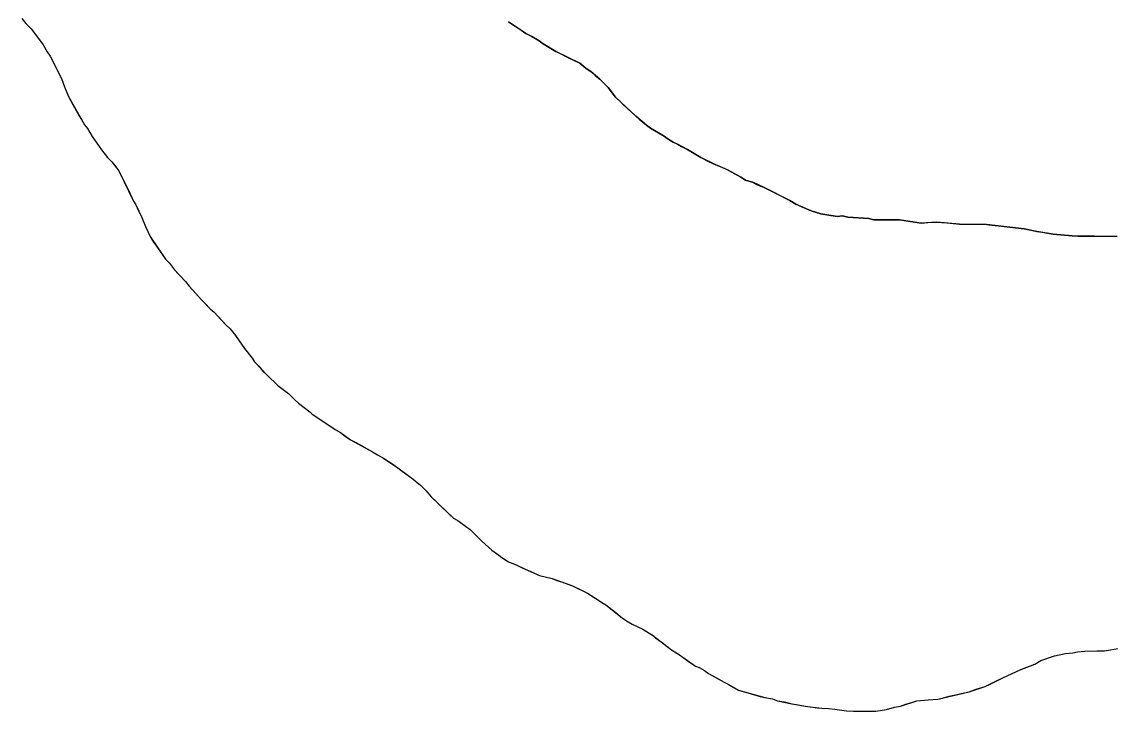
# Model space of a CAD drawing. Extents: x 3172231 to 3210228, y 940198 to 965780.
# Drawn here: x 3176948.6 to 3177270.9, y 954302.8 to 954506.9 of the extents above; entities that cross this region are included whole.
import ezdxf

# ---------------------------------------------------------------- set-up
doc = ezdxf.new("R2010")
doc.units = 0
doc.layers.add('V-SITE-VEGE', color=7, linetype='Continuous')
doc.layers.add('V-TOPO-SHOR', color=7, linetype='Continuous')

msp = doc.modelspace()

# ---------------------------------------------------------------- linework, layer by layer
at = {"layer": 'V-SITE-VEGE'}
for p, q in [((3176948.643, 954507.81), (3176949.874, 954506.377)), ((3176949.874, 954506.377), (3176951.459, 954504.761)), ((3176951.459, 954504.761), (3176954.971, 954500.108)), ((3177097.903, 954503.462), (3177092.781, 954506.889)), ((3177099.673, 954502.557), (3177097.903, 954503.462)), ((3177101.794, 954501.293), (3177099.673, 954502.557)), ((3177103.029, 954500.394), (3177101.794, 954501.293)), ((3176954.971, 954500.108), (3176956.196, 954497.961)), ((3176956.196, 954497.961), (3176957.072, 954496.712)), ((3177106.744, 954498.049), (3177103.029, 954500.394)), ((3177113.82, 954494.607), (3177106.744, 954498.049)), ((3176957.072, 954496.712), (3176960.388, 954490.103)), ((3177115.583, 954493.167), (3177113.82, 954494.607)), ((3177117.175, 954492.086), (3177115.583, 954493.167)), ((3177119.821, 954489.929), (3177117.175, 954492.086)), ((3176960.388, 954490.103), (3176961.254, 954487.607)), ((3177122.284, 954487.416), (3177119.821, 954489.929)), ((3176961.254, 954487.607), (3176962.473, 954484.754)), ((3176962.473, 954484.754), (3176967.194, 954476.353)), ((3177124.392, 954484.553), (3177122.284, 954487.416)), ((3177130.384, 954478.989), (3177124.392, 954484.553)), ((3177133.559, 954476.291), (3177130.384, 954478.989)), ((3176967.194, 954476.353), (3176968.072, 954475.28)), ((3176968.072, 954475.28), (3176969.473, 954472.955)), ((3177134.796, 954475.392), (3177133.559, 954476.291)), ((3177138.861, 954473.043), (3177134.796, 954475.392)), ((3176969.473, 954472.955), (3176972.281, 954469.019)), ((3177139.744, 954472.324), (3177138.861, 954473.043)), ((3177141.511, 954471.241), (3177139.744, 954472.324)), ((3176972.281, 954469.019), (3176974.038, 954466.69)), ((3177142.75, 954470.696), (3177141.511, 954471.241)), ((3177145.757, 954469.068), (3177142.75, 954470.696)), ((3177149.646, 954466.721), (3177145.757, 954469.068)), ((3176974.038, 954466.69), (3176975.271, 954465.435)), ((3176975.271, 954465.435), (3176977.378, 954462.75)), ((3177154.069, 954464.548), (3177149.646, 954466.721)), ((3176977.378, 954462.75), (3176981.738, 954453.823)), ((3177157.61, 954463.094), (3177154.069, 954464.548)), ((3177161.502, 954460.927), (3177157.61, 954463.094)), ((3177162.915, 954460.022), (3177161.502, 954460.927)), ((3177165.219, 954459.291), (3177162.915, 954460.022)), ((3177168.405, 954457.839), (3177165.219, 954459.291)), ((3177176.014, 954454.036), (3177168.405, 954457.839)), ((3176981.738, 954453.823), (3176982.441, 954452.75)), ((3176982.441, 954452.75), (3176984.184, 954449)), ((3177177.781, 954452.952), (3177176.014, 954454.036)), ((3177182.383, 954450.956), (3177177.781, 954452.952)), ((3177185.22, 954450.042), (3177182.383, 954450.956)), ((3177190.012, 954449.284), (3177185.22, 954450.042)), ((3177191.611, 954449.448), (3177190.012, 954449.284)), ((3177193.211, 954449.078), (3177191.611, 954449.448)), ((3177199.426, 954448.664), (3177193.211, 954449.078)), ((3176984.184, 954449), (3176985.226, 954446.323)), ((3176985.226, 954446.323), (3176986.619, 954443.29)), ((3177200.846, 954448.295), (3177199.426, 954448.664)), ((3177208.489, 954448.226), (3177200.846, 954448.295)), ((3177214.879, 954447.277), (3177208.489, 954448.226)), ((3177219.503, 954447.591), (3177214.879, 954447.277)), ((3177226.253, 954446.995), (3177219.503, 954447.591)), ((3177234.251, 954446.919), (3177226.253, 954446.995)), ((3177245.437, 954445.571), (3177234.251, 954446.919)), ((3176986.619, 954443.29), (3176991.18, 954436.671)), ((3177249.162, 954444.828), (3177245.437, 954445.571)), ((3177253.954, 954444.07), (3177249.162, 954444.828)), ((3177259.638, 954443.485), (3177253.954, 954444.07)), ((3177272.968, 954443.36), (3177259.638, 954443.485)), ((3176991.18, 954436.671), (3176992.413, 954435.415)), ((3176992.413, 954435.415), (3176993.815, 954433.445)), ((3176993.815, 954433.445), (3176997.162, 954430.037)), ((3176997.162, 954430.037), (3176998.215, 954428.606)), ((3176998.215, 954428.606), (3177001.733, 954424.665)), ((3177001.733, 954424.665), (3177004.375, 954421.972)), ((3177004.375, 954421.972), (3177005.61, 954420.893)), ((3177005.61, 954420.893), (3177009.128, 954417.129)), ((3177009.128, 954417.129), (3177010.361, 954416.052)), ((3177010.361, 954416.052), (3177011.942, 954414.081)), ((3177011.942, 954414.081), (3177014.574, 954410.145)), ((3177014.574, 954410.145), (3177016.86, 954407.28)), ((3177016.86, 954407.28), (3177017.56, 954406.209)), ((3177017.56, 954406.209), (3177021.257, 954402.262)), ((3177021.257, 954402.262), (3177024.429, 954399.213)), ((3177024.429, 954399.213), (3177027.605, 954396.872)), ((3177027.605, 954396.872), (3177029.543, 954394.9)), ((3177029.543, 954394.9), (3177030.602, 954394.001)), ((3177030.602, 954394.001), (3177033.954, 954391.482)), ((3177033.954, 954391.482), (3177034.659, 954390.763)), ((3177034.659, 954390.763), (3177041.372, 954386.257)), ((3177041.372, 954386.257), (3177042.963, 954385.354)), ((3177042.963, 954385.354), (3177045.966, 954383.193)), ((3177045.966, 954383.193), (3177052.509, 954379.577)), ((3177052.509, 954379.577), (3177053.922, 954378.676)), ((3177053.922, 954378.676), (3177055.692, 954377.77)), ((3177055.692, 954377.77), (3177059.931, 954374.887)), ((3177059.931, 954374.887), (3177064.521, 954371.467)), ((3177064.521, 954371.467), (3177066.814, 954369.668)), ((3177066.814, 954369.668), (3177068.4, 954368.055)), ((3177068.4, 954368.055), (3177069.807, 954366.263)), ((3177069.807, 954366.263), (3177076.501, 954359.979)), ((3177076.501, 954359.979), (3177077.74, 954359.258)), ((3177077.74, 954359.258), (3177080.389, 954357.278)), ((3177080.389, 954357.278), (3177081.271, 954356.735)), ((3177081.271, 954356.735), (3177084.794, 954353.149)), ((3177084.794, 954353.149), (3177087.79, 954350.454)), ((3177087.79, 954350.454), (3177089.91, 954349.012)), ((3177089.91, 954349.012), (3177090.792, 954348.291)), ((3177090.792, 954348.291), (3177092.736, 954347.032)), ((3177092.736, 954347.032), (3177095.038, 954346.121)), ((3177095.038, 954346.121), (3177097.692, 954344.853)), ((3177097.692, 954344.853), (3177101.944, 954343.036)), ((3177101.944, 954343.036), (3177105.667, 954342.113)), ((3177105.667, 954342.113), (3177111.688, 954339.923)), ((3177111.688, 954339.923), (3177116.114, 954337.75)), ((3177116.114, 954337.75), (3177119.12, 954335.944)), ((3177119.12, 954335.944), (3177120.353, 954335.045)), ((3177120.353, 954335.045), (3177121.592, 954334.322)), ((3177121.592, 954334.322), (3177126.532, 954330.365)), ((3177126.532, 954330.365), (3177128.121, 954329.284)), ((3177128.121, 954329.284), (3177129.36, 954328.561)), ((3177129.36, 954328.561), (3177132.547, 954327.109)), ((3177132.547, 954327.109), (3177135.373, 954325.307)), ((3177135.373, 954325.307), (3177141.022, 954320.988)), ((3177141.022, 954320.988), (3177143.319, 954319.548)), ((3177259.754, 954320.068), (3177261.178, 954320.412)), ((3177261.178, 954320.412), (3177263.312, 954320.568)), ((3177263.312, 954320.568), (3177266.867, 954320.711)), ((3177266.867, 954320.711), (3177269.179, 954320.691)), ((3177269.179, 954320.691), (3177273.808, 954321.536)), ((3177143.319, 954319.548), (3177148.085, 954316.124)), ((3177248.523, 954316.793), (3177250.311, 954317.844)), ((3177250.311, 954317.844), (3177254.411, 954319.228)), ((3177254.411, 954319.228), (3177257.618, 954319.908)), ((3177257.618, 954319.908), (3177259.754, 954320.068)), ((3177148.085, 954316.124), (3177149.15, 954315.757)), ((3177149.15, 954315.757), (3177150.741, 954314.856)), ((3177150.741, 954314.856), (3177151.976, 954313.955)), ((3177151.976, 954313.955), (3177156.572, 954311.423)), ((3177239.244, 954312.791), (3177244.241, 954315.057)), ((3177244.241, 954315.057), (3177248.523, 954316.793)), ((3177156.572, 954311.423), (3177157.813, 954310.879)), ((3177157.813, 954310.879), (3177160.82, 954309.072)), ((3177233.886, 954310.174), (3177239.244, 954312.791)), ((3177160.82, 954309.072), (3177168.623, 954306.869)), ((3177219.808, 954306.393), (3177229.073, 954308.62)), ((3177229.073, 954308.62), (3177233.886, 954310.174)), ((3177168.623, 954306.869), (3177170.929, 954306.492)), ((3177170.929, 954306.492), (3177172.344, 954305.945)), ((3177172.344, 954305.945), (3177176.602, 954305.017)), ((3177176.602, 954305.017), (3177181.218, 954304.264)), ((3177181.218, 954304.264), (3177185.478, 954303.69)), ((3177204.671, 954303.336), (3177206.99, 954304.024)), ((3177206.99, 954304.024), (3177208.769, 954304.364)), ((3177208.769, 954304.364), (3177213.582, 954305.916)), ((3177213.582, 954305.916), (3177216.964, 954306.244)), ((3177216.964, 954306.244), (3177219.808, 954306.393)), ((3177185.478, 954303.69), (3177187.433, 954303.672)), ((3177187.433, 954303.672), (3177189.385, 954303.475)), ((3177189.385, 954303.475), (3177192.758, 954302.912)), ((3177192.758, 954302.912), (3177201.466, 954302.832)), ((3177201.466, 954302.832), (3177204.671, 954303.336))]:
    msp.add_line(p, q, dxfattribs=at)
at = {"layer": 'V-TOPO-SHOR'}
for points in [[(3176948.643, 954507.81), (3176949.874, 954506.377), (3176951.459, 954504.763), (3176952.161, 954503.868), (3176954.971, 954500.108), (3176956.196, 954497.963), (3176957.072, 954496.71), (3176957.945, 954494.924), (3176958.817, 954493.14), (3176960.388, 954490.103), (3176961.254, 954487.607), (3176962.473, 954484.752), (3176963.171, 954483.5), (3176963.872, 954482.249), (3176965.619, 954479.034), (3176966.319, 954477.961), (3176967.194, 954476.353), (3176968.072, 954475.28), (3176969.473, 954472.955), (3176972.281, 954469.019), (3176974.038, 954466.69), (3176975.271, 954465.435), (3176976.149, 954464.362), (3176977.378, 954462.75), (3176979.121, 954459.178), (3176980.692, 954455.965), (3176981.738, 954453.823), (3176982.441, 954452.75), (3176983.135, 954451.142), (3176984.184, 954449), (3176985.224, 954446.323), (3176986.619, 954443.29), (3176987.669, 954441.68), (3176988.548, 954440.427), (3176991.18, 954436.671), (3176992.413, 954435.415), (3176993.815, 954433.445), (3176995.048, 954432.192), (3176997.162, 954430.037), (3176998.215, 954428.606), (3177000.15, 954426.455), (3177001.733, 954424.663), (3177002.79, 954423.586), (3177004.375, 954421.972), (3177005.61, 954420.893), (3177007.543, 954418.743), (3177009.128, 954417.129), (3177010.363, 954416.052), (3177011.944, 954414.081), (3177012.997, 954412.472), (3177014.574, 954410.145), (3177016.86, 954407.28), (3177017.56, 954406.209), (3177018.793, 954404.951), (3177020.024, 954403.52), (3177021.257, 954402.262), (3177024.429, 954399.213), (3177027.605, 954396.872), (3177029.543, 954394.9), (3177030.602, 954394.001), (3177033.954, 954391.482), (3177034.659, 954390.763), (3177038.37, 954388.24), (3177041.372, 954386.257), (3177042.963, 954385.354), (3177044.377, 954384.275), (3177045.966, 954383.193), (3177047.381, 954382.468), (3177048.618, 954381.746), (3177052.509, 954379.577), (3177053.922, 954378.676), (3177055.692, 954377.77), (3177058.166, 954376.146), (3177059.931, 954374.887), (3177060.814, 954374.168), (3177064.521, 954371.467), (3177066.814, 954369.668), (3177068.4, 954368.055), (3177069.807, 954366.263), (3177071.392, 954364.827), (3177072.096, 954364.108)], [(3177092.781, 954506.889), (3177094.725, 954505.625), (3177095.783, 954504.904), (3177097.903, 954503.462), (3177099.673, 954502.557), (3177101.794, 954501.293), (3177103.029, 954500.394), (3177104.799, 954499.311), (3177106.742, 954498.049), (3177107.981, 954497.505), (3177110.457, 954496.237), (3177113.82, 954494.607)], [(3177113.82, 954494.607), (3177115.583, 954493.167), (3177117.175, 954492.086), (3177118.408, 954491.008), (3177119.821, 954489.929), (3177122.284, 954487.416), (3177124.392, 954484.553), (3177125.803, 954483.296), (3177126.86, 954482.22), (3177130.384, 954478.989), (3177131.441, 954478.09), (3177132.502, 954477.191), (3177133.559, 954476.291), (3177134.796, 954475.392), (3177138.861, 954473.043), (3177139.744, 954472.324), (3177141.511, 954471.241), (3177142.75, 954470.696), (3177143.987, 954469.973), (3177145.757, 954469.068), (3177149.646, 954466.721), (3177152.124, 954465.455), (3177154.069, 954464.548), (3177155.841, 954463.821), (3177157.61, 954463.094), (3177158.849, 954462.371), (3177161.502, 954460.925), (3177162.915, 954460.022), (3177165.219, 954459.291), (3177166.282, 954458.746), (3177168.405, 954457.839), (3177171.768, 954456.209), (3177176.014, 954454.036), (3177177.781, 954452.952), (3177180.259, 954451.863), (3177182.383, 954450.956), (3177185.22, 954450.04), (3177187.528, 954449.663), (3177190.012, 954449.284), (3177191.613, 954449.448), (3177193.211, 954449.078), (3177199.426, 954448.664), (3177200.846, 954448.295), (3177203.69, 954448.269), (3177205.466, 954448.252), (3177208.489, 954448.226), (3177212.394, 954447.654), (3177214.879, 954447.277), (3177216.837, 954447.437), (3177219.503, 954447.591), (3177222.524, 954447.384), (3177226.253, 954446.995), (3177229.63, 954446.962), (3177231.584, 954446.946), (3177234.251, 954446.919), (3177235.848, 954446.727), (3177237.802, 954446.532), (3177241.175, 954446.145), (3177245.437, 954445.571), (3177247.389, 954445.199), (3177249.162, 954444.828), (3177250.583, 954444.636), (3177253.954, 954444.07), (3177257.33, 954443.685), (3177259.638, 954443.485), (3177261.237, 954443.47), (3177262.482, 954443.46), (3177264.793, 954443.437), (3177266.924, 954443.419), (3177269.947, 954443.39), (3177272.968, 954443.362)], [(3177072.096, 954364.108), (3177075.269, 954361.059), (3177076.501, 954359.979), (3177077.74, 954359.258), (3177080.389, 954357.278), (3177081.271, 954356.735), (3177084.794, 954353.149), (3177087.79, 954350.454), (3177089.91, 954349.012), (3177090.792, 954348.293), (3177091.675, 954347.753), (3177092.736, 954347.032), (3177095.038, 954346.121), (3177096.631, 954345.396), (3177097.692, 954344.853), (3177099.109, 954344.306), (3177101.942, 954343.036), (3177105.667, 954342.113), (3177107.082, 954341.566), (3177108.678, 954341.019), (3177111.688, 954339.923), (3177114.344, 954338.656), (3177116.114, 954337.75), (3177117.351, 954337.027), (3177119.118, 954335.944), (3177120.353, 954335.045), (3177121.592, 954334.322), (3177124.593, 954331.983), (3177126.532, 954330.365), (3177128.121, 954329.284), (3177129.36, 954328.561), (3177132.547, 954327.109), (3177133.606, 954326.388), (3177135.373, 954325.307), (3177136.256, 954324.588), (3177138.197, 954323.146), (3177141.022, 954320.988), (3177142.435, 954320.086), (3177143.319, 954319.546), (3177145.085, 954318.284), (3177146.322, 954317.383), (3177148.085, 954316.124), (3177149.15, 954315.759), (3177150.741, 954314.856), (3177151.976, 954313.955), (3177154.276, 954312.689), (3177156.574, 954311.423), (3177157.813, 954310.879), (3177159.228, 954309.977), (3177160.82, 954309.072), (3177164.543, 954307.972), (3177167.201, 954307.237), (3177168.62, 954306.869), (3177170.929, 954306.492), (3177172.344, 954305.945), (3177174.295, 954305.57), (3177176.602, 954305.017), (3177178.023, 954304.827), (3177181.218, 954304.264), (3177182.815, 954304.069), (3177184.234, 954303.881), (3177185.478, 954303.69), (3177187.433, 954303.672), (3177189.385, 954303.475), (3177192.758, 954302.912), (3177194.89, 954302.891), (3177196.846, 954302.875), (3177198.446, 954302.859), (3177200.401, 954302.84), (3177201.466, 954302.832), (3177204.671, 954303.336), (3177206.99, 954304.024), (3177208.769, 954304.364), (3177210.373, 954304.882), (3177212.157, 954305.398), (3177213.582, 954305.918), (3177216.964, 954306.244), (3177219.808, 954306.393), (3177221.234, 954306.738), (3177223.194, 954307.252), (3177224.619, 954307.594), (3177229.073, 954308.62), (3177231.211, 954309.312), (3177233.886, 954310.174), (3177235.316, 954310.872), (3177237.814, 954312.093), (3177239.244, 954312.791), (3177244.241, 954315.057), (3177245.846, 954315.753), (3177247.274, 954316.273), (3177248.523, 954316.793), (3177250.311, 954317.844), (3177254.411, 954319.228), (3177257.618, 954319.908), (3177259.752, 954320.068), (3177261.178, 954320.41), (3177263.312, 954320.568), (3177266.867, 954320.711), (3177269.179, 954320.691), (3177270.959, 954321.031)]]:
    msp.add_lwpolyline(points, dxfattribs=at)

doc.saveas('drawing.dxf')
